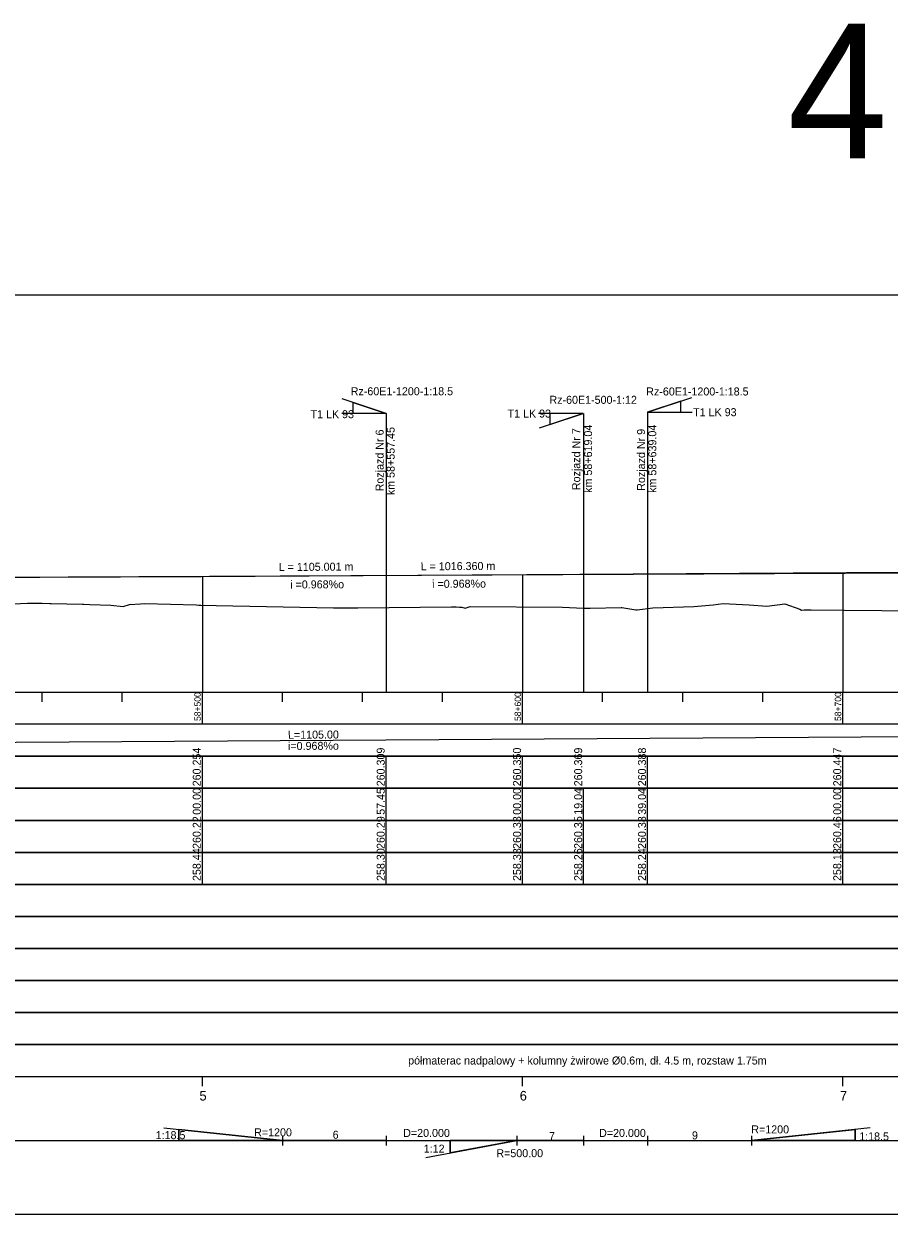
# Model space of a CAD drawing. Extents: x 6445630 to 6518227, y 5499240 to 5511716.
# Drawn here: x 6457675.5 to 6457945.7, y 5508966.7 to 5509338.5 of the extents above; entities that cross this region are included whole.
import ezdxf

# ---------------------------------------------------------------- set-up
doc = ezdxf.new("R2010")
doc.units = 0
for name, color, linetype in [('Default', 7, 'Continuous'), ('TOR_PROF-opisy pomocnicze', 7, 'Continuous'), ('TOR_PROF-rozjazdy', 7, 'Continuous'), ('TOR_PROF-tabelka-geometria T1', 7, 'Continuous'), ('TOR_PROF-tabelka-kilometracja', 7, 'Continuous'), ('TOR_PROF-tabelka-odleglosci T1', 7, 'Continuous'), ('TOR_PROF-tabelka-pochylenia proj T1', 7, 'Continuous'), ('TOR_PROF-tabelka-rodzaj rowu T1', 7, 'Continuous'), ('TOR_PROF-tabelka-rowyT1', 7, 'Continuous'), ('TOR_PROF-tabelka-rurociagi T1', 7, 'Continuous'), ('TOR_PROF-tabelka-rzedne istn T1', 7, 'Continuous'), ('TOR_PROF-tabelka-rzedne proj T1', 7, 'Continuous'), ('TOR_PROF-tabelka-teren istniejacy T1', 7, 'Continuous'), ('TOR_PROF-tabelka-warstwa ochronna T1', 7, 'Continuous'), ('TOR_PROF-tor istniejacy T1', 7, 'Continuous'), ('TOR_PROF-tor projektowany', 7, 'Continuous'), ('TOR_PROF-uklad odniesienia', 7, 'Continuous'), ('TOR_PROF-warstwa ochronna', 7, 'Continuous'), ('TOR_RAMKI-dodatkowe3', 7, 'Continuous'), ('TOR_RAMKI-MASKA WYCIECIA', 7, 'Continuous')]:
    doc.layers.add(name, color=color, linetype=linetype)

msp = doc.modelspace()

# ---------------------------------------------------------------- linework, layer by layer
at = {"layer": 'TOR_PROF-rozjazdy'}
for p, q in [((6457788.66, 5509216.82), (6457774.89, 5509221.4)), ((6457870.25, 5509217.21), (6457884.03, 5509221.79)), ((6457788.66, 5509216.82), (6457774.75, 5509216.82)), ((6457788.66, 5509216.82), (6457788.66, 5509129.74)), ((6457850.15, 5509216.77), (6457836.23, 5509216.77)), ((6457850.15, 5509216.77), (6457836.23, 5509216.77)), ((6457850.15, 5509216.77), (6457836.37, 5509212.19)), ((6457850.21, 5509216.79), (6457850.21, 5509129.74)), ((6457870.25, 5509217.21), (6457870.25, 5509129.74)), ((6457870.25, 5509217.21), (6457884.17, 5509217.21)), ((6457719.16, 5508993.73), (6457756.25, 5508989.74)), ((6457939.75, 5508993.73), (6457902.66, 5508989.74)), ((6457723.84, 5508989.74), (6457756.25, 5508989.74)), ((6457756.25, 5508991.22), (6457756.25, 5508988.25)), ((6457788.66, 5508991.22), (6457788.66, 5508988.25)), ((6457800.97, 5508984.47), (6457829.42, 5508989.73)), ((6457808.62, 5508989.73), (6457829.42, 5508989.73)), ((6457829.42, 5508991.22), (6457829.42, 5508988.25)), ((6457850.21, 5508991.22), (6457850.21, 5508988.25)), ((6457870.25, 5508991.22), (6457870.25, 5508988.25)), ((6457902.66, 5508991.22), (6457902.66, 5508988.25)), ((6457935.07, 5508989.74), (6457902.66, 5508989.74))]:
    msp.add_line(p, q, dxfattribs=at)
for points in [[(6457778.26, 5509220.27), (6457788.66, 5509216.82), (6457778.26, 5509216.82), (6457778.26, 5509220.27)], [(6457788.66, 5509216.82), (6457778.26, 5509216.82), (6457778.26, 5509220.27), (6457788.66, 5509216.82)], [(6457880.65, 5509220.67), (6457870.25, 5509217.21), (6457880.65, 5509217.21), (6457880.65, 5509220.67)], [(6457870.25, 5509217.21), (6457880.65, 5509217.21), (6457880.65, 5509220.67), (6457870.25, 5509217.21)], [(6457839.75, 5509213.32), (6457850.15, 5509216.77), (6457839.75, 5509216.77), (6457839.75, 5509213.32)], [(6457850.15, 5509216.77), (6457839.75, 5509216.77), (6457839.75, 5509213.32), (6457850.15, 5509216.77)], [(6457756.25, 5508989.74), (6457723.84, 5508993.23), (6457723.84, 5508989.74)], [(6457788.66, 5508989.74), (6457756.25, 5508989.74), (6457723.84, 5508989.74), (6457723.84, 5508993.23), (6457756.25, 5508989.74)], [(6457870.25, 5508989.74), (6457902.66, 5508989.74), (6457935.07, 5508989.74), (6457935.07, 5508993.23), (6457902.66, 5508989.74)], [(6457902.66, 5508989.74), (6457935.07, 5508993.23), (6457935.07, 5508989.74)], [(6457829.42, 5508989.73), (6457808.62, 5508985.94), (6457808.62, 5508989.73)], [(6457850.21, 5508989.73), (6457829.42, 5508989.73), (6457808.62, 5508989.73), (6457808.62, 5508985.94), (6457829.42, 5508989.73)]]:
    msp.add_lwpolyline(points, dxfattribs=at)
at = {"layer": 'TOR_PROF-tabelka-geometria T1'}
msp.add_line((6457870.25, 5508991.22), (6457870.25, 5508988.25), dxfattribs=at)
for points in [[(6452331.21, 5508989.74), (6462728.4, 5508989.74)], [(6452331.21, 5508989.74), (6462731.21, 5508989.74)]]:
    msp.add_lwpolyline(points, dxfattribs=at)
at = {"layer": 'TOR_PROF-tabelka-kilometracja'}
for points in [[(6457731.21, 5509006.74), (6457731.21, 5509009.74)], [(6457831.21, 5509006.74), (6457831.21, 5509009.74)], [(6457931.21, 5509006.74), (6457931.21, 5509009.74)]]:
    msp.add_lwpolyline(points, dxfattribs=at)
at = {"layer": 'TOR_PROF-tabelka-odleglosci T1'}
msp.add_line((6457850.21, 5509089.74), (6457850.21, 5509099.74), dxfattribs=at)
msp.add_lwpolyline([(6452331.21, 5509089.74), (6462731.21, 5509089.74), (6462731.21, 5509099.74), (6452331.21, 5509099.74)], close=True, dxfattribs=at)
for points in [[(6457731.21, 5509089.74), (6457731.21, 5509099.74)], [(6457788.66, 5509089.74), (6457788.66, 5509099.74)], [(6457831.21, 5509089.74), (6457831.21, 5509099.74)], [(6457870.25, 5509089.74), (6457870.25, 5509099.74)], [(6457931.21, 5509089.74), (6457931.21, 5509099.74)]]:
    msp.add_lwpolyline(points, dxfattribs=at)
at = {"layer": 'TOR_PROF-tabelka-pochylenia proj T1'}
msp.add_lwpolyline([(6452331.21, 5509109.74), (6462731.21, 5509109.74), (6462731.21, 5509119.74), (6452331.21, 5509119.74)], close=True, dxfattribs=at)
msp.add_lwpolyline([(6457211.21, 5509111.24), (6458316.21, 5509118.24)], dxfattribs=at)
at = {"layer": 'TOR_PROF-tabelka-rodzaj rowu T1'}
for points in [[(6452331.21, 5509049.74), (6462731.21, 5509049.74), (6462731.21, 5509059.74), (6452331.21, 5509059.74)], [(6452331.21, 5509029.74), (6462731.21, 5509029.74), (6462731.21, 5509039.74), (6452331.21, 5509039.74)]]:
    msp.add_lwpolyline(points, close=True, dxfattribs=at)
at = {"layer": 'TOR_PROF-tabelka-rowyT1'}
msp.add_lwpolyline([(6452331.21, 5509059.74), (6462731.21, 5509059.74), (6462731.21, 5509069.74), (6452331.21, 5509069.74)], close=True, dxfattribs=at)
at = {"layer": 'TOR_PROF-tabelka-rurociagi T1'}
msp.add_lwpolyline([(6452331.21, 5509039.74), (6462731.21, 5509039.74), (6462731.21, 5509049.74), (6452331.21, 5509049.74)], close=True, dxfattribs=at)
at = {"layer": 'TOR_PROF-tabelka-rzedne istn T1'}
msp.add_lwpolyline([(6452331.21, 5509079.74), (6462731.21, 5509079.74), (6462731.21, 5509089.74), (6452331.21, 5509089.74)], close=True, dxfattribs=at)
for points in [[(6457731.21, 5509079.74), (6457731.21, 5509089.74)], [(6457788.66, 5509079.74), (6457788.66, 5509089.74)], [(6457831.21, 5509079.74), (6457831.21, 5509089.74)], [(6457850.21, 5509079.74), (6457850.21, 5509089.74)], [(6457870.25, 5509079.74), (6457870.25, 5509089.74)], [(6457931.21, 5509079.74), (6457931.21, 5509089.74)], [(6457731.21, 5509069.74), (6457731.21, 5509079.74)], [(6457731.21, 5509069.74), (6457731.21, 5509079.74)], [(6457731.21, 5509069.74), (6457731.21, 5509079.74)], [(6457731.21, 5509069.74), (6457731.21, 5509079.74)], [(6457731.21, 5509069.74), (6457731.21, 5509079.74)], [(6457788.66, 5509069.74), (6457788.66, 5509079.74)], [(6457831.21, 5509069.74), (6457831.21, 5509079.74)], [(6457831.21, 5509069.74), (6457831.21, 5509079.74)], [(6457831.21, 5509069.74), (6457831.21, 5509079.74)], [(6457831.21, 5509069.74), (6457831.21, 5509079.74)], [(6457831.21, 5509069.74), (6457831.21, 5509079.74)], [(6457850.21, 5509069.74), (6457850.21, 5509079.74)], [(6457870.25, 5509069.74), (6457870.25, 5509079.74)], [(6457931.21, 5509069.74), (6457931.21, 5509079.74)], [(6457931.21, 5509069.74), (6457931.21, 5509079.74)], [(6457931.21, 5509069.74), (6457931.21, 5509079.74)], [(6457931.21, 5509069.74), (6457931.21, 5509079.74)], [(6457931.21, 5509069.74), (6457931.21, 5509079.74)]]:
    msp.add_lwpolyline(points, dxfattribs=at)
at = {"layer": 'TOR_PROF-tabelka-rzedne proj T1'}
msp.add_lwpolyline([(6452331.21, 5509099.74), (6462731.21, 5509099.74), (6462731.21, 5509109.74), (6452331.21, 5509109.74)], close=True, dxfattribs=at)
for points in [[(6457731.21, 5509099.74), (6457731.21, 5509109.74)], [(6457788.66, 5509099.74), (6457788.66, 5509109.74)], [(6457831.21, 5509099.74), (6457831.21, 5509109.74)], [(6457870.25, 5509099.74), (6457870.25, 5509109.74)], [(6457931.21, 5509099.74), (6457931.21, 5509109.74)]]:
    msp.add_lwpolyline(points, dxfattribs=at)
at = {"layer": 'TOR_PROF-tabelka-teren istniejacy T1'}
for p, q in [((6457788.66, 5508991.22), (6457788.66, 5508988.25)), ((6457870.25, 5508991.22), (6457870.25, 5508988.25)), ((6457870.25, 5508991.22), (6457870.25, 5508988.25))]:
    msp.add_line(p, q, dxfattribs=at)
msp.add_lwpolyline([(6452331.21, 5509069.74), (6462731.21, 5509069.74), (6462731.21, 5509079.74), (6452331.21, 5509079.74)], close=True, dxfattribs=at)
msp.add_lwpolyline([(6452331.21, 5509069.74), (6462731.21, 5509069.74), (6462731.21, 5509079.74), (6452331.21, 5509079.74)], close=True, dxfattribs=at)
msp.add_lwpolyline([(6452331.21, 5509069.74), (6462731.21, 5509069.74), (6462731.21, 5509079.74), (6452331.21, 5509079.74)], close=True, dxfattribs=at)
msp.add_lwpolyline([(6452331.21, 5509069.74), (6462731.21, 5509069.74), (6462731.21, 5509079.74), (6452331.21, 5509079.74)], close=True, dxfattribs=at)
msp.add_lwpolyline([(6452331.21, 5509069.74), (6462731.21, 5509069.74), (6462731.21, 5509079.74), (6452331.21, 5509079.74)], close=True, dxfattribs=at)
at = {"layer": 'TOR_PROF-tabelka-warstwa ochronna T1'}
msp.add_lwpolyline([(6452331.21, 5509019.74), (6462731.21, 5509019.74), (6462731.21, 5509029.74), (6452331.21, 5509029.74)], close=True, dxfattribs=at)
at = {"layer": 'TOR_PROF-tor istniejacy T1'}
msp.add_lwpolyline([(6457982.4, 5509167.29), (6457932.39, 5509167.04), (6457882.33, 5509166.69), (6457832.52, 5509166.39), (6457781.4, 5509166.14), (6457730.89, 5509165.84), (6457680.44, 5509165.54), (6457629.89, 5509165.24), (6457578.67, 5509164.89), (6457528.02, 5509164.54), (6457480.17, 5509164.19), (6457430.02, 5509163.84), (6457379.88, 5509163.49), (6457330.86, 5509163.14)], dxfattribs=at)
at = {"layer": 'TOR_PROF-tor projektowany'}
for p in [(6457211.21, 5509163.49), (6457299.85, 5509163.92)]:
    msp.add_line(p, (6458316.21, 5509168.84), dxfattribs=at)
for points in [[(6457831.21, 5509166.49), (6457831.21, 5509134.74), (6457831.21, 5509129.74), (6457831.21, 5509129.74)], [(6457831.21, 5509166.49), (6457831.21, 5509134.74), (6457831.21, 5509129.74), (6457831.21, 5509129.74)], [(6457931.21, 5509166.97), (6457931.21, 5509134.74), (6457931.21, 5509129.74), (6457931.21, 5509129.74)], [(6457931.21, 5509166.97), (6457931.21, 5509134.74), (6457931.21, 5509129.74), (6457931.21, 5509129.74)], [(6457731.21, 5509166), (6457731.21, 5509134.74), (6457731.21, 5509129.74), (6457731.21, 5509129.74)], [(6457731.21, 5509166), (6457731.21, 5509134.74), (6457731.21, 5509129.74), (6457731.21, 5509129.74)]]:
    msp.add_lwpolyline(points, dxfattribs=at)
at = {"layer": 'TOR_PROF-uklad odniesienia'}
for p, q in [((6452331.21, 5509129.74), (6462731.21, 5509129.74)), ((6457681.21, 5509126.74), (6457681.21, 5509129.74)), ((6457706.21, 5509126.74), (6457706.21, 5509129.74)), ((6457731.21, 5509119.74), (6457731.21, 5509129.74)), ((6457756.21, 5509126.74), (6457756.21, 5509129.74)), ((6457781.21, 5509126.74), (6457781.21, 5509129.74)), ((6457806.21, 5509126.74), (6457806.21, 5509129.74)), ((6457831.21, 5509119.74), (6457831.21, 5509129.74)), ((6457856.21, 5509126.74), (6457856.21, 5509129.74)), ((6457881.21, 5509126.74), (6457881.21, 5509129.74)), ((6457906.21, 5509126.74), (6457906.21, 5509129.74)), ((6457931.21, 5509119.74), (6457931.21, 5509129.74))]:
    msp.add_line(p, q, dxfattribs=at)
at = {"layer": 'TOR_PROF-warstwa ochronna'}
msp.add_lwpolyline([(6452331.21, 5509009.74), (6462731.21, 5509009.74), (6462731.21, 5509019.74), (6452331.21, 5509019.74)], close=True, dxfattribs=at)
at = {"layer": 'TOR_RAMKI-dodatkowe3'}
for p, q in [((6457670.01, 5509157.21), (6457676.57, 5509157.56)), ((6457676.57, 5509157.56), (6457681.21, 5509157.52)), ((6457681.21, 5509157.52), (6457683.62, 5509157.49)), ((6457683.62, 5509157.49), (6457684.05, 5509157.48)), ((6457684.05, 5509157.48), (6457693.8, 5509157.25)), ((6457693.8, 5509157.25), (6457694.24, 5509157.25)), ((6457694.24, 5509157.25), (6457696.06, 5509157.18)), ((6457696.06, 5509157.18), (6457702.65, 5509156.89)), ((6457702.65, 5509156.89), (6457706.51, 5509156.56)), ((6457706.51, 5509156.56), (6457708.41, 5509157.12)), ((6457708.41, 5509157.12), (6457711.85, 5509157.33)), ((6457711.85, 5509157.33), (6457713.25, 5509157.42)), ((6457713.25, 5509157.42), (6457729.29, 5509157.03)), ((6457729.29, 5509157.03), (6457730.16, 5509156.93)), ((6457730.16, 5509156.93), (6457730.7, 5509156.96)), ((6457730.7, 5509156.96), (6457735.51, 5509156.83)), ((6457735.51, 5509156.83), (6457772.12, 5509156.13)), ((6457772.12, 5509156.13), (6457773.24, 5509156.11)), ((6457773.24, 5509156.11), (6457773.77, 5509156.13)), ((6457773.77, 5509156.13), (6457779.74, 5509156.16)), ((6457779.74, 5509156.16), (6457809, 5509156.37)), ((6457809, 5509156.37), (6457810.45, 5509156.38)), ((6457810.45, 5509156.38), (6457811.47, 5509156.35)), ((6457811.47, 5509156.35), (6457812.21, 5509156.33)), ((6457812.21, 5509156.33), (6457813.33, 5509156.01)), ((6457813.33, 5509156.01), (6457814.79, 5509156.49)), ((6457814.79, 5509156.49), (6457843.68, 5509156.32)), ((6457843.68, 5509156.32), (6457848, 5509156.14)), ((6457848, 5509156.14), (6457850.58, 5509156)), ((6457850.58, 5509156), (6457852.3, 5509155.97)), ((6457852.3, 5509155.97), (6457862.02, 5509156.26)), ((6457862.02, 5509156.26), (6457862.16, 5509156.23)), ((6457862.16, 5509156.23), (6457866.53, 5509155.48)), ((6457866.53, 5509155.48), (6457866.98, 5509155.49)), ((6457866.98, 5509155.49), (6457871.88, 5509156.16)), ((6457871.88, 5509156.16), (6457884.73, 5509156.5)), ((6457884.73, 5509156.5), (6457890.68, 5509157.05)), ((6457890.68, 5509157.05), (6457893.86, 5509157.44)), ((6457893.86, 5509157.44), (6457895.83, 5509157.31)), ((6457895.83, 5509157.31), (6457901.98, 5509157.07)), ((6457901.98, 5509157.07), (6457907.47, 5509156.68)), ((6457907.47, 5509156.68), (6457913.12, 5509157.38)), ((6457913.12, 5509157.38), (6457917.81, 5509155.64)), ((6457917.81, 5509155.64), (6457918.3, 5509155.41)), ((6457918.3, 5509155.41), (6457919.14, 5509155.46)), ((6457919.14, 5509155.46), (6457921.28, 5509155.49)), ((6457921.28, 5509155.49), (6457931.76, 5509155.41)), ((6457931.76, 5509155.41), (6457943.42, 5509155.31)), ((6457943.42, 5509155.31), (6457956.51, 5509155.19))]:
    msp.add_line(p, q, dxfattribs=at)
at = {"layer": 'TOR_RAMKI-MASKA WYCIECIA'}
msp.add_lwpolyline([(6457196.67, 5508966.75), (6459246.67, 5508966.75), (6459246.67, 5509253.75), (6457196.67, 5509253.75)], close=True, dxfattribs=at)

# ---------------------------------------------------------------- texts
at = {"layer": 'Default'}
for p in [(6457832.52, 5509166.39), (6457882.33, 5509166.69), (6457932.39, 5509167.04), (6457680.44, 5509165.54), (6457730.89, 5509165.84), (6457781.39, 5509166.14)]:
    msp.add_text('+', height=0.001, dxfattribs=at).set_placement(p)
at = {"layer": 'TOR_PROF-opisy pomocnicze'}
for s, p in [('L = 1105.001 m', (6457755.06, 5509167.62)), ('L = 1016.360 m', (6457799.38, 5509167.83)), ('  i =0.968%o', (6457756.79, 5509162.13)), ('  i =0.968%o', (6457801.11, 5509162.34))]:
    msp.add_text(s, height=2.5, rotation=0.2774, dxfattribs=at).set_placement(p)
at = {"layer": 'TOR_PROF-rozjazdy'}
for s, p in [('Rz-60E1-1200-1:18.5', (6457777.54, 5509222.49)), ('Rz-60E1-500-1:12', (6457839.59, 5509219.82)), ('Rz-60E1-1200-1:18.5', (6457869.82, 5509222.42)), ('T1 LK 93', (6457884.47, 5509215.96)), ('T1 LK 93', (6457765, 5509215.33)), ('T1 LK 93', (6457826.52, 5509215.53)), ('R=1200', (6457747.38, 5508991.07)), ('6', (6457771.9, 5508990.3)), ('7', (6457839.45, 5508989.87)), ('9', (6457884.1, 5508990.11)), ('R=1200', (6457902.62, 5508991.98)), ('1:12', (6457800.34, 5508985.96)), ('R=500.00', (6457823.02, 5508984.55))]:
    msp.add_text(s, height=2.5, dxfattribs=at).set_placement(p)
for s, rotation, p in [('Rozjazd Nr 6', 90, (6457787.82, 5509192.48)), ('km 58+557.45', 90, (6457791.26, 5509191.3)), ('Rozjazd Nr 7', 90, (6457849.21, 5509192.87)), ('km 58+619.04', 90, (6457852.91, 5509192.02)), ('Rozjazd Nr 9', 90, (6457869.45, 5509192.67)), ('km 58+639.04', 90, (6457872.97, 5509192.02)), ('1:18.5', 0.0037, (6457716.63, 5508990.18)), ('1:18.5', 0.0037, (6457936.33, 5508989.79))]:
    msp.add_text(s, height=2.5, rotation=rotation, dxfattribs=at).set_placement(p)
at = {"layer": 'TOR_PROF-tabelka-geometria T1'}
for p in [(6457793.92, 5508990.87), (6457855.1, 5508990.87)]:
    msp.add_text('D=20.000', height=2.5, dxfattribs=at).set_placement(p)
at = {"layer": 'TOR_PROF-tabelka-kilometracja'}
for s, p in [('5', (6457730.31, 5509002.24)), ('6', (6457830.32, 5509002.24)), ('7', (6457930.32, 5509002.24))]:
    msp.add_text(s, height=3, dxfattribs=at).set_placement(p)
at = {"layer": 'TOR_PROF-tabelka-odleglosci T1'}
for s, p in [('00.00', (6457730.71, 5509091.48)), ('57.45', (6457788.16, 5509091.47)), ('00.00', (6457830.71, 5509091.48)), ('19.04', (6457849.82, 5509091.48)), ('39.04', (6457869.75, 5509091.48)), ('00.00', (6457930.71, 5509091.48))]:
    msp.add_text(s, height=2.5, rotation=90, dxfattribs=at).set_placement(p)
at = {"layer": 'TOR_PROF-tabelka-pochylenia proj T1'}
for s, p in [('i=0.968%o', (6457757.96, 5509111.7)), ('L=1105.00', (6457757.95, 5509115.2))]:
    msp.add_text(s, height=2.5, rotation=0.363, dxfattribs=at).set_placement(p)
at = {"layer": 'TOR_PROF-tabelka-rzedne istn T1'}
for s, p in [('260.22', (6457730.71, 5509080.81)), ('260.29', (6457788.16, 5509080.8)), ('260.33', (6457830.71, 5509080.8)), ('260.35', (6457849.82, 5509080.8)), ('260.38', (6457869.75, 5509080.8)), ('260.46', (6457930.71, 5509080.8)), ('258.44', (6457730.71, 5509070.8)), ('258.30', (6457788.16, 5509070.8)), ('258.33', (6457830.71, 5509070.8)), ('258.26', (6457849.82, 5509070.8)), ('258.24', (6457869.75, 5509070.8)), ('258.13', (6457930.71, 5509070.8))]:
    msp.add_text(s, height=2.5, rotation=90, dxfattribs=at).set_placement(p)
at = {"layer": 'TOR_PROF-tabelka-rzedne proj T1'}
for s, p in [('260.254', (6457730.71, 5509100.37)), ('260.309', (6457788.16, 5509100.37)), ('260.350', (6457830.71, 5509100.37)), ('260.369', (6457849.82, 5509100.37)), ('260.388', (6457869.75, 5509100.37)), ('260.447', (6457930.71, 5509100.37))]:
    msp.add_text(s, height=2.5, rotation=90, dxfattribs=at).set_placement(p)
at = {"layer": 'TOR_PROF-uklad odniesienia'}
msp.add_text('4', height=42, dxfattribs=at).set_placement((6457913.96, 5509296.49))
for s, p in [('58+500', (6457730.71, 5509120.76)), ('58+600', (6457830.71, 5509120.76)), ('58+700', (6457930.71, 5509120.76))]:
    msp.add_text(s, height=2, rotation=90, dxfattribs=at).set_placement(p)
at = {"layer": 'TOR_PROF-warstwa ochronna'}
msp.add_text('półmaterac nadpalowy + kolumny żwirowe Ø0.6m, dł. 4.5 m, rozstaw 1.75m', height=2.5, dxfattribs=at).set_placement((6457795.47, 5509013.49))

doc.saveas('drawing.dxf')
